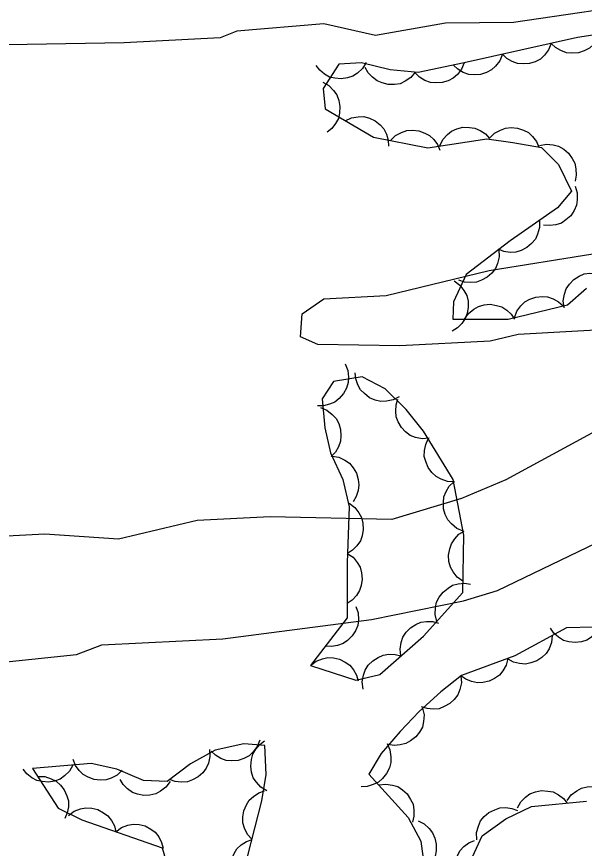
# Model space of a CAD drawing. Extents: x 336540 to 340074, y 5572036 to 5573747.
# Drawn here: x 337225.48 to 337259.48, y 5573454.89 to 5573504.68 of the extents above; entities that cross this region are included whole.
import ezdxf

# ---------------------------------------------------------------- set-up
doc = ezdxf.new("R2010")
doc.units = 0
doc.layers.add('Niveau 2', color=7, linetype='Continuous')
doc.layers.add('Niveau 44', color=7, linetype='Continuous')

msp = doc.modelspace()

# ---------------------------------------------------------------- linework, layer by layer
at = {"layer": 'Niveau 2'}
for points in [[(337349.33, 5573507.92), (337332.4, 5573507.6), (337324.11, 5573507.86), (337321.23, 5573507.55), (337313.1, 5573507.81), (337305.95, 5573508.8), (337294.59, 5573508.9), (337288.85, 5573508.43), (337285.18, 5573507.74), (337272.69, 5573506.91), (337255.23, 5573504.32), (337251.16, 5573504.29), (337246.96, 5573503.56), (337243.88, 5573504.24), (337238.67, 5573503.81), (337237.66, 5573503.42), (337231.92, 5573503.12)], [(337231.92, 5573503.12), (337221.44, 5573502.93), (337219.55, 5573503.51), (337206.01, 5573503.16), (337204.01, 5573502.87), (337198.2, 5573503.94), (337194.25, 5573505.07), (337190.71, 5573504.88), (337184.02, 5573503.19), (337174.95, 5573501.7), (337171.17, 5573503.03), (337166.58, 5573503.3), (337161.58, 5573505.09), (337158.69, 5573505.45), (337146.01, 5573505.15), (337135.63, 5573506.14), (337131.41, 5573505.92)], [(337261.59, 5573485.99), (337255.51, 5573485.66), (337253.84, 5573485.25), (337248.43, 5573484.97), (337243.51, 5573485.06), (337242.48, 5573485.51), (337242.58, 5573486.88), (337243.88, 5573487.79), (337247.6, 5573487.98), (337253.78, 5573489.48), (337259.99, 5573490.48)], [(337260.37, 5573479.99), (337254.77, 5573476.96), (337252.12, 5573475.83), (337247.95, 5573474.58), (337240.66, 5573474.73), (337236.28, 5573474.51), (337231.58, 5573473.4), (337227.17, 5573473.7), (337221.43, 5573473.4)], [(337219.29, 5573465.47), (337229.06, 5573466.5), (337230.57, 5573467.07), (337237.83, 5573467.44), (337246.73, 5573468.59), (337252.25, 5573469.71), (337254.27, 5573470.32), (337260.2, 5573473.18)]]:
    msp.add_lwpolyline(points, dxfattribs=at)
at = {"layer": 'Niveau 44'}
for points in [[(337260.76, 5573503.69), (337259.07, 5573503.43), (337252.29, 5573501.92)], [(337260.42, 5573503.73), (337260.27, 5573503.34), (337260.02, 5573503.02), (337259.78, 5573502.8), (337259.47, 5573502.63), (337259.12, 5573502.52), (337258.73, 5573502.5), (337258.41, 5573502.52), (337258.08, 5573502.65), (337257.76, 5573502.83), (337257.5, 5573503.08)], [(337257.5, 5573503.08), (337257.34, 5573502.69), (337257.09, 5573502.37), (337256.85, 5573502.14), (337256.54, 5573501.98), (337256.19, 5573501.87), (337255.81, 5573501.85), (337255.48, 5573501.87), (337255.15, 5573501.99), (337254.83, 5573502.18), (337254.57, 5573502.43)], [(337254.57, 5573502.43), (337254.42, 5573502.04), (337254.16, 5573501.72), (337253.92, 5573501.49), (337253.61, 5573501.33), (337253.26, 5573501.22), (337252.88, 5573501.2), (337252.55, 5573501.22), (337252.22, 5573501.34), (337251.9, 5573501.53), (337251.64, 5573501.78)], [(337246.41, 5573501.94), (337246.19, 5573501.58), (337245.89, 5573501.3), (337245.62, 5573501.11), (337245.29, 5573501.01), (337244.92, 5573500.95), (337244.54, 5573500.99), (337244.22, 5573501.06), (337243.92, 5573501.24), (337243.63, 5573501.47), (337243.41, 5573501.76)], [(337252.29, 5573501.92), (337249.52, 5573501.34), (337247.84, 5573501.5), (337246.13, 5573501.92), (337244.77, 5573501.84), (337243.84, 5573500.37), (337243.95, 5573499.16), (337246.85, 5573497.46), (337250.1, 5573496.83), (337253.64, 5573497.37), (337255.19, 5573497.15), (337256.92, 5573496.84), (337257.94, 5573495.82), (337258.7, 5573494.24), (337257.88, 5573493.23), (337255.04, 5573491.25), (337252.41, 5573489.25), (337251.64, 5573487.61), (337251.6, 5573486.56), (337254.92, 5573486.56), (337258.47, 5573487.43), (337259.61, 5573488.42)], [(337249.35, 5573501.36), (337249.09, 5573501.03), (337248.75, 5573500.81), (337248.45, 5573500.66), (337248.1, 5573500.61), (337247.73, 5573500.61), (337247.36, 5573500.71), (337247.06, 5573500.83), (337246.78, 5573501.05), (337246.54, 5573501.32), (337246.36, 5573501.64)], [(337252.29, 5573501.92), (337252.13, 5573501.53), (337251.88, 5573501.22), (337251.63, 5573500.99), (337251.32, 5573500.83), (337250.97, 5573500.73), (337250.58, 5573500.71), (337250.26, 5573500.73), (337249.93, 5573500.86), (337249.61, 5573501.05), (337249.35, 5573501.31)], [(337243.81, 5573500.75), (337244.17, 5573500.55), (337244.45, 5573500.26), (337244.65, 5573499.99), (337244.77, 5573499.66), (337244.84, 5573499.3), (337244.81, 5573498.91), (337244.75, 5573498.59), (337244.58, 5573498.28), (337244.36, 5573497.99), (337244.08, 5573497.76)], [(337245.16, 5573498.45), (337245.54, 5573498.63), (337245.94, 5573498.69), (337246.27, 5573498.7), (337246.61, 5573498.6), (337246.94, 5573498.44), (337247.24, 5573498.2), (337247.46, 5573497.96), (337247.62, 5573497.65), (337247.73, 5573497.29), (337247.75, 5573496.93)], [(337247.87, 5573497.26), (337248.17, 5573497.56), (337248.53, 5573497.75), (337248.84, 5573497.86), (337249.19, 5573497.89), (337249.56, 5573497.85), (337249.92, 5573497.71), (337250.21, 5573497.57), (337250.46, 5573497.32), (337250.68, 5573497.02), (337250.82, 5573496.69)], [(337250.82, 5573496.94), (337251, 5573497.32), (337251.28, 5573497.62), (337251.53, 5573497.83), (337251.85, 5573497.97), (337252.21, 5573498.06), (337252.59, 5573498.05), (337252.92, 5573498.01), (337253.24, 5573497.87), (337253.55, 5573497.66), (337253.79, 5573497.39)], [(337253.8, 5573497.4), (337254.09, 5573497.7), (337254.45, 5573497.89), (337254.75, 5573498.01), (337255.1, 5573498.04), (337255.47, 5573498.01), (337255.83, 5573497.88), (337256.13, 5573497.74), (337256.38, 5573497.5), (337256.61, 5573497.2), (337256.75, 5573496.87)], [(337256.8, 5573496.96), (337257.21, 5573497.04), (337257.61, 5573497), (337257.93, 5573496.92), (337258.24, 5573496.74), (337258.52, 5573496.51), (337258.74, 5573496.19), (337258.9, 5573495.91), (337258.97, 5573495.56), (337258.99, 5573495.19), (337258.92, 5573494.84)], [(337258.93, 5573494.53), (337259.05, 5573494.13), (337259.05, 5573493.72), (337259.01, 5573493.39), (337258.86, 5573493.07), (337258.66, 5573492.76), (337258.37, 5573492.51), (337258.1, 5573492.32), (337257.77, 5573492.22), (337257.4, 5573492.17), (337257.04, 5573492.2)], [(337256.79, 5573492.47), (337256.79, 5573492.05), (337256.68, 5573491.66), (337256.55, 5573491.36), (337256.32, 5573491.09), (337256.04, 5573490.85), (337255.69, 5573490.69), (337255.38, 5573490.58), (337255.03, 5573490.57), (337254.66, 5573490.62), (337254.33, 5573490.75)], [(337254.35, 5573490.72), (337254.37, 5573490.31), (337254.27, 5573489.91), (337254.15, 5573489.6), (337253.94, 5573489.33), (337253.66, 5573489.08), (337253.32, 5573488.9), (337253.02, 5573488.78), (337252.67, 5573488.76), (337252.3, 5573488.79), (337251.96, 5573488.91)], [(337258.26, 5573487.25), (337258.21, 5573487.67), (337258.29, 5573488.07), (337258.39, 5573488.38), (337258.58, 5573488.67), (337258.84, 5573488.94), (337259.17, 5573489.14), (337259.46, 5573489.28), (337259.81, 5573489.32), (337260.18, 5573489.31), (337260.53, 5573489.22)], [(337251.69, 5573488.86), (337252.02, 5573488.61), (337252.27, 5573488.28), (337252.43, 5573487.99), (337252.51, 5573487.65), (337252.52, 5573487.28), (337252.45, 5573486.91), (337252.35, 5573486.6), (337252.14, 5573486.31), (337251.88, 5573486.05), (337251.57, 5573485.86)], [(337255.29, 5573486.65), (337255.44, 5573487.04), (337255.68, 5573487.37), (337255.92, 5573487.6), (337256.22, 5573487.77), (337256.57, 5573487.89), (337256.96, 5573487.92), (337257.28, 5573487.91), (337257.61, 5573487.79), (337257.94, 5573487.61), (337258.21, 5573487.37)], [(337252.3, 5573486.56), (337252.54, 5573486.91), (337252.85, 5573487.16), (337253.14, 5573487.33), (337253.48, 5573487.42), (337253.84, 5573487.46), (337254.22, 5573487.39), (337254.54, 5573487.3), (337254.83, 5573487.11), (337255.1, 5573486.86), (337255.3, 5573486.56)], [(337245.15, 5573483.89), (337245.31, 5573483.5), (337245.35, 5573483.1), (337245.34, 5573482.77), (337245.23, 5573482.43), (337245.05, 5573482.11), (337244.79, 5573481.83), (337244.54, 5573481.61), (337244.22, 5573481.48), (337243.86, 5573481.39), (337243.5, 5573481.38)], [(337248.39, 5573481.93), (337248.02, 5573481.74), (337247.62, 5573481.66), (337247.29, 5573481.64), (337246.95, 5573481.73), (337246.61, 5573481.87), (337246.31, 5573482.11), (337246.07, 5573482.33), (337245.91, 5573482.64), (337245.79, 5573482.99), (337245.75, 5573483.35)], [(337243.08, 5573465.83), (337245.8, 5573464.96), (337247.22, 5573465.3), (337249.84, 5573467.59), (337252.2, 5573470.2), (337252.27, 5573473.63), (337251.62, 5573476.97), (337249.84, 5573479.86), (337248.8, 5573481.17), (337247.54, 5573482.39), (337246.18, 5573483.12), (337244.46, 5573482.84), (337243.78, 5573481.81), (337243.94, 5573480.06), (337244.27, 5573478.57), (337245.01, 5573476.98), (337245.39, 5573475.33), (337245.28, 5573472), (337245.28, 5573468.69), (337243.08, 5573465.83)], [(337250.18, 5573479.44), (337249.76, 5573479.4), (337249.36, 5573479.49), (337249.05, 5573479.61), (337248.77, 5573479.82), (337248.52, 5573480.08), (337248.33, 5573480.42), (337248.21, 5573480.72), (337248.18, 5573481.07), (337248.2, 5573481.44), (337248.31, 5573481.79)], [(337243.67, 5573481.28), (337244.06, 5573481.12), (337244.38, 5573480.87), (337244.61, 5573480.63), (337244.77, 5573480.32), (337244.88, 5573479.97), (337244.9, 5573479.58), (337244.88, 5573479.26), (337244.75, 5573478.93), (337244.57, 5573478.61), (337244.32, 5573478.35)], [(337251.7, 5573476.84), (337251.28, 5573476.86), (337250.9, 5573477), (337250.6, 5573477.15), (337250.35, 5573477.39), (337250.13, 5573477.69), (337249.98, 5573478.04), (337249.89, 5573478.35), (337249.9, 5573478.71), (337249.98, 5573479.07), (337250.12, 5573479.4)], [(337244.37, 5573478.36), (337244.78, 5573478.3), (337245.14, 5573478.12), (337245.42, 5573477.94), (337245.64, 5573477.67), (337245.83, 5573477.35), (337245.93, 5573476.98), (337245.98, 5573476.65), (337245.93, 5573476.31), (337245.82, 5573475.95), (337245.63, 5573475.64)], [(337252.22, 5573473.88), (337251.84, 5573474.04), (337251.53, 5573474.31), (337251.3, 5573474.55), (337251.15, 5573474.87), (337251.05, 5573475.22), (337251.04, 5573475.6), (337251.06, 5573475.93), (337251.2, 5573476.25), (337251.39, 5573476.57), (337251.65, 5573476.82)], [(337245.4, 5573475.55), (337245.74, 5573475.3), (337245.98, 5573474.98), (337246.14, 5573474.69), (337246.22, 5573474.35), (337246.24, 5573473.98), (337246.17, 5573473.6), (337246.07, 5573473.29), (337245.86, 5573473.01), (337245.6, 5573472.74), (337245.3, 5573472.55)], [(337252.21, 5573470.89), (337251.87, 5573471.13), (337251.62, 5573471.45), (337251.46, 5573471.73), (337251.37, 5573472.07), (337251.35, 5573472.44), (337251.42, 5573472.82), (337251.52, 5573473.13), (337251.72, 5573473.42), (337251.97, 5573473.69), (337252.28, 5573473.88)], [(337245.28, 5573472.55), (337245.63, 5573472.32), (337245.88, 5573472), (337246.05, 5573471.72), (337246.14, 5573471.38), (337246.18, 5573471.01), (337246.11, 5573470.63), (337246.02, 5573470.32), (337245.83, 5573470.03), (337245.58, 5573469.75), (337245.28, 5573469.55)], [(337250.65, 5573468.48), (337250.55, 5573468.89), (337250.57, 5573469.3), (337250.63, 5573469.62), (337250.79, 5573469.93), (337251.02, 5573470.23), (337251.32, 5573470.46), (337251.59, 5573470.64), (337251.93, 5573470.73), (337252.3, 5573470.76), (337252.66, 5573470.71)], [(337245.8, 5573469.37), (337245.94, 5573468.98), (337245.95, 5573468.57), (337245.91, 5573468.24), (337245.78, 5573467.92), (337245.58, 5573467.61), (337245.29, 5573467.34), (337245.03, 5573467.15), (337244.7, 5573467.03), (337244.34, 5573466.97), (337243.98, 5573466.99)], [(337248.49, 5573466.41), (337248.44, 5573466.82), (337248.51, 5573467.22), (337248.61, 5573467.54), (337248.8, 5573467.83), (337249.06, 5573468.1), (337249.38, 5573468.3), (337249.68, 5573468.44), (337250.03, 5573468.48), (337250.4, 5573468.47), (337250.75, 5573468.38)], [(337264.39, 5573464.3), (337263.44, 5573465.57), (337262.86, 5573467.21), (337261.77, 5573468), (337260.02, 5573468.13), (337258.4, 5573468.09), (337255.32, 5573466.42), (337252.12, 5573465.23), (337250.88, 5573464.27), (337249.59, 5573463.08), (337248.45, 5573461.88), (337247.3, 5573460.56), (337246.57, 5573459.34), (337248.93, 5573456.74), (337249.68, 5573455.33), (337249.86, 5573453.99)], [(337260.45, 5573468.14), (337260.22, 5573467.79), (337259.91, 5573467.53), (337259.63, 5573467.35), (337259.3, 5573467.25), (337258.93, 5573467.21), (337258.55, 5573467.26), (337258.23, 5573467.34), (337257.93, 5573467.53), (337257.66, 5573467.77), (337257.45, 5573468.07)], [(337257.56, 5573467.64), (337257.52, 5573467.22), (337257.37, 5573466.84), (337257.2, 5573466.56), (337256.94, 5573466.32), (337256.64, 5573466.11), (337256.27, 5573465.99), (337255.95, 5573465.92), (337255.6, 5573465.95), (337255.24, 5573466.04), (337254.92, 5573466.21)], [(337243.08, 5573465.83), (337243.41, 5573466.09), (337243.79, 5573466.24), (337244.11, 5573466.31), (337244.46, 5573466.3), (337244.82, 5573466.21), (337245.16, 5573466.04), (337245.43, 5573465.86), (337245.65, 5573465.58), (337245.84, 5573465.26), (337245.94, 5573464.92)], [(337246.23, 5573464.43), (337246.18, 5573464.85), (337246.25, 5573465.25), (337246.35, 5573465.56), (337246.54, 5573465.86), (337246.8, 5573466.12), (337247.13, 5573466.32), (337247.42, 5573466.46), (337247.77, 5573466.51), (337248.14, 5573466.5), (337248.49, 5573466.41)], [(337254.9, 5573466.26), (337254.8, 5573465.86), (337254.59, 5573465.51), (337254.39, 5573465.25), (337254.1, 5573465.05), (337253.77, 5573464.89), (337253.39, 5573464.82), (337253.07, 5573464.79), (337252.72, 5573464.87), (337252.38, 5573465.01), (337252.09, 5573465.22)], [(337252.09, 5573465.21), (337252.12, 5573464.79), (337252.03, 5573464.4), (337251.91, 5573464.09), (337251.69, 5573463.81), (337251.42, 5573463.56), (337251.08, 5573463.38), (337250.78, 5573463.25), (337250.43, 5573463.23), (337250.06, 5573463.26), (337249.72, 5573463.37)], [(337249.79, 5573463.29), (337249.88, 5573462.88), (337249.85, 5573462.48), (337249.78, 5573462.15), (337249.61, 5573461.84), (337249.38, 5573461.56), (337249.07, 5573461.33), (337248.79, 5573461.16), (337248.45, 5573461.08), (337248.08, 5573461.05), (337247.72, 5573461.11)], [(337240.04, 5573461.37), (337239.89, 5573460.98), (337239.64, 5573460.66), (337239.41, 5573460.43), (337239.09, 5573460.27), (337238.74, 5573460.15), (337238.36, 5573460.13), (337238.03, 5573460.15), (337237.7, 5573460.27), (337237.38, 5573460.46), (337237.12, 5573460.7)], [(337240.47, 5573458.33), (337240.11, 5573458.55), (337239.84, 5573458.85), (337239.65, 5573459.12), (337239.55, 5573459.46), (337239.5, 5573459.82), (337239.55, 5573460.21), (337239.62, 5573460.52), (337239.8, 5573460.83), (337240.04, 5573461.11), (337240.33, 5573461.32)], [(337238.47, 5573451.11), (337240.17, 5573457.73), (337240.42, 5573459.32), (337240.34, 5573461.05), (337239.08, 5573461.15), (337237.37, 5573460.76), (337235.89, 5573459.95), (337234.49, 5573458.9), (337233.08, 5573458.96), (337231.47, 5573459.64), (337229.93, 5573459.97), (337226.43, 5573459.68), (337227.97, 5573457.3), (337229.38, 5573456.59), (337234.2, 5573454.92), (337234.54, 5573453.77)], [(337237.03, 5573460.81), (337237.05, 5573460.39), (337236.96, 5573460), (337236.83, 5573459.69), (337236.62, 5573459.41), (337236.34, 5573459.17), (337236, 5573458.99), (337235.7, 5573458.87), (337235.34, 5573458.85), (337234.97, 5573458.89), (337234.63, 5573459.01)], [(337247.66, 5573461.16), (337247.83, 5573460.78), (337247.89, 5573460.37), (337247.89, 5573460.04), (337247.8, 5573459.71), (337247.63, 5573459.37), (337247.39, 5573459.08), (337247.15, 5573458.86), (337246.83, 5573458.71), (337246.48, 5573458.6), (337246.12, 5573458.58)], [(337228.85, 5573459.88), (337228.64, 5573459.52), (337228.35, 5573459.23), (337228.08, 5573459.04), (337227.75, 5573458.92), (337227.39, 5573458.86), (337227.01, 5573458.89), (337226.69, 5573458.95), (337226.38, 5573459.12), (337226.08, 5573459.35), (337225.86, 5573459.63)], [(337231.8, 5573459.57), (337231.5, 5573459.28), (337231.14, 5573459.1), (337230.83, 5573458.99), (337230.47, 5573458.97), (337230.11, 5573459.02), (337229.75, 5573459.16), (337229.46, 5573459.31), (337229.22, 5573459.56), (337229, 5573459.86), (337228.87, 5573460.2)], [(337226.74, 5573459.2), (337227.16, 5573459.19), (337227.55, 5573459.06), (337227.84, 5573458.92), (337228.1, 5573458.68), (337228.33, 5573458.39), (337228.48, 5573458.04), (337228.58, 5573457.73), (337228.58, 5573457.38), (337228.51, 5573457.01), (337228.37, 5573456.68)], [(337234.67, 5573458.89), (337234.42, 5573458.56), (337234.1, 5573458.31), (337233.81, 5573458.15), (337233.46, 5573458.08), (337233.09, 5573458.06), (337232.72, 5573458.14), (337232.41, 5573458.24), (337232.12, 5573458.45), (337231.86, 5573458.71), (337231.67, 5573459.02)], [(337239.58, 5573455.42), (337239.3, 5573455.73), (337239.13, 5573456.1), (337239.03, 5573456.42), (337239.03, 5573456.77), (337239.09, 5573457.14), (337239.25, 5573457.49), (337239.41, 5573457.77), (337239.67, 5573458), (337239.98, 5573458.21), (337240.32, 5573458.33)], [(337247.16, 5573458.69), (337247.58, 5573458.74), (337247.98, 5573458.68), (337248.3, 5573458.59), (337248.59, 5573458.4), (337248.86, 5573458.15), (337249.07, 5573457.82), (337249.22, 5573457.53), (337249.27, 5573457.18), (337249.27, 5573456.81), (337249.18, 5573456.46)], [(337255.47, 5573457.31), (337255.67, 5573457.67), (337255.96, 5573457.96), (337256.22, 5573458.16), (337256.55, 5573458.28), (337256.91, 5573458.35), (337257.29, 5573458.32), (337257.62, 5573458.27), (337257.93, 5573458.1), (337258.22, 5573457.88), (337258.45, 5573457.6)], [(337258.45, 5573457.75), (337258.69, 5573458.09), (337259.02, 5573458.34), (337259.3, 5573458.5), (337259.65, 5573458.58), (337260.01, 5573458.6), (337260.39, 5573458.53), (337260.7, 5573458.43), (337260.99, 5573458.23), (337261.25, 5573457.97), (337261.45, 5573457.66)], [(337228.59, 5573456.86), (337228.92, 5573457.12), (337229.3, 5573457.25), (337229.63, 5573457.32), (337229.98, 5573457.3), (337230.34, 5573457.21), (337230.67, 5573457.02), (337230.94, 5573456.84), (337231.15, 5573456.56), (337231.33, 5573456.23), (337231.42, 5573455.88)], [(337252.68, 5573454.16), (337253.36, 5573455.65), (337254.78, 5573456.66), (337256.31, 5573457.39), (337259.61, 5573457.72)], [(337253.03, 5573455.41), (337253.02, 5573455.83), (337253.13, 5573456.22), (337253.26, 5573456.53), (337253.48, 5573456.8), (337253.76, 5573457.04), (337254.11, 5573457.2), (337254.42, 5573457.31), (337254.77, 5573457.33), (337255.14, 5573457.28), (337255.47, 5573457.15)], [(337231.42, 5573455.88), (337231.76, 5573456.13), (337232.14, 5573456.27), (337232.46, 5573456.34), (337232.81, 5573456.32), (337233.17, 5573456.23), (337233.51, 5573456.04), (337233.77, 5573455.86), (337233.99, 5573455.58), (337234.16, 5573455.25), (337234.26, 5573454.9)], [(337249.52, 5573456.54), (337249.89, 5573456.36), (337250.19, 5573456.08), (337250.39, 5573455.82), (337250.53, 5573455.5), (337250.61, 5573455.14), (337250.6, 5573454.75), (337250.55, 5573454.43), (337250.4, 5573454.11), (337250.18, 5573453.81), (337249.92, 5573453.57)], [(337238.83, 5573452.52), (337238.55, 5573452.83), (337238.38, 5573453.2), (337238.29, 5573453.51), (337238.29, 5573453.87), (337238.35, 5573454.23), (337238.5, 5573454.58), (337238.67, 5573454.86), (337238.93, 5573455.1), (337239.24, 5573455.3), (337239.58, 5573455.42)], [(337252.38, 5573452.42), (337252.08, 5573452.71), (337251.88, 5573453.06), (337251.76, 5573453.37), (337251.73, 5573453.72), (337251.76, 5573454.09), (337251.89, 5573454.45), (337252.03, 5573454.74), (337252.27, 5573455), (337252.56, 5573455.22), (337252.89, 5573455.37)]]:
    msp.add_lwpolyline(points, dxfattribs=at)

doc.saveas('drawing.dxf')
